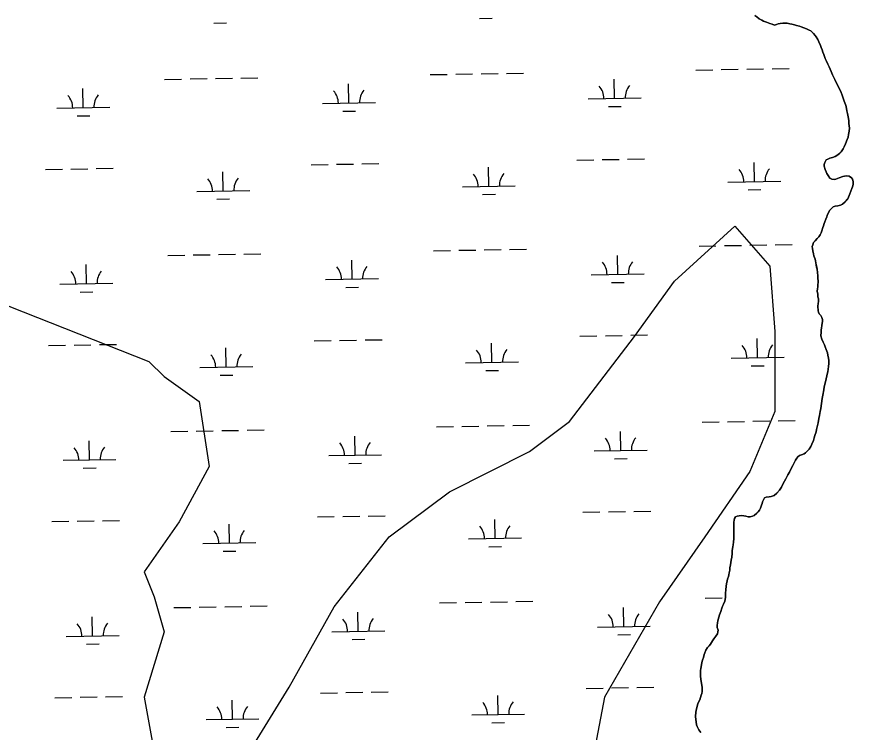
# Model space of a CAD drawing. Extents: x 3903937 to 3942190, y 260677 to 286651.
# Drawn here: x 3922070 to 3923650, y 270617 to 271969 of the extents above; entities that cross this region are included whole.
import ezdxf

# ---------------------------------------------------------------- set-up
doc = ezdxf.new("R2010")
doc.units = 0
for name, color, linetype in [('V-SITE-VEGE', 7, 'Continuous'), ('V-TOPO-SHOR', 7, 'Continuous'), ('V-WETL-SWMP', 7, 'Continuous')]:
    doc.layers.add(name, color=color, linetype=linetype)

msp = doc.modelspace()

# ---------------------------------------------------------------- linework, layer by layer
at = {"layer": 'V-SITE-VEGE'}
for points in [[(3922509.2, 270579.6), (3922584.8, 270702.6), (3922669.9, 270854), (3922774, 270986.5), (3922887.5, 271071.6), (3923038.8, 271147.3), (3923114.4, 271204.1), (3923237.4, 271365), (3923313, 271469), (3923426.5, 271573.1), (3923492.7, 271497.4), (3923502.2, 271374.4), (3923502.2, 271223), (3923454.9, 271109.5), (3923369.8, 270986.5), (3923284.7, 270863.5), (3923180.6, 270683.7), (3923142.8, 270485)], [(3922055.2, 271421.7), (3922320, 271317.7), (3922348.4, 271289.3), (3922414.6, 271242), (3922433.5, 271119), (3922376.8, 271014.9), (3922310.6, 270920.2), (3922329.5, 270872.9), (3922348.4, 270806.7), (3922310.6, 270683.7), (3922329.5, 270579.6)]]:
    msp.add_lwpolyline(points, dxfattribs=at)
at = {"layer": 'V-TOPO-SHOR'}
for points in [[(3923501.9, 271952.8), (3923497, 271954.7), (3923493.1, 271955.9), (3923486.5, 271958.3), (3923480.6, 271960.6), (3923477.5, 271962.2), (3923472.6, 271965), (3923468, 271968.7), (3923464.7, 271971)], [(3923643, 271631), (3923644.2, 271634.3), (3923646.2, 271639.5), (3923647.9, 271644.4), (3923648.9, 271647.3), (3923650.5, 271652), (3923650.5, 271657.3), (3923648.8, 271661.6), (3923647.2, 271664.7), (3923642.8, 271667.4), (3923637.3, 271668.4), (3923630.7, 271666.7), (3923623.8, 271664.4), (3923617.4, 271662.1), (3923614.3, 271661.3), (3923610, 271662.1), (3923606.5, 271664.1), (3923603, 271668.8), (3923600.5, 271672.9), (3923599.1, 271675.8), (3923597.4, 271680.1), (3923595.8, 271686.3), (3923595.5, 271689.7), (3923596.6, 271693.6), (3923599.6, 271698.4), (3923602.3, 271699.8), (3923606, 271701.3), (3923611.5, 271702.9), (3923616.2, 271704.6), (3923621.5, 271707.7), (3923625.4, 271711), (3923627.9, 271713.7), (3923631.3, 271719), (3923633.4, 271722.7), (3923636, 271728.5), (3923639.1, 271737.1), (3923640.7, 271741.4), (3923641.5, 271746), (3923642.7, 271752.5), (3923643.3, 271758.1), (3923642.4, 271767.3), (3923641.8, 271772.8), (3923640.7, 271779.8), (3923639.9, 271786), (3923638.4, 271791.1), (3923637.2, 271798.9), (3923635.9, 271802.8), (3923633.6, 271809.5), (3923629.7, 271820.6), (3923627.6, 271825.7), (3923623.9, 271834.1), (3923619.1, 271843.3), (3923615.8, 271849.9), (3923611.3, 271859.1), (3923608.6, 271865.2), (3923604.9, 271874), (3923602.6, 271879), (3923599.3, 271886.3), (3923597.4, 271889.8), (3923595.1, 271897.2), (3923593.3, 271901.7), (3923592, 271906), (3923589.7, 271910.7), (3923588.3, 271914.6), (3923585.4, 271921.6), (3923583.3, 271925.9), (3923580.2, 271930.6), (3923578.4, 271933.5), (3923575.3, 271937.3), (3923573, 271939.6), (3923570.5, 271941.8), (3923567.4, 271943.3), (3923562.3, 271945.7), (3923556.8, 271947.9), (3923552.2, 271949.6), (3923548.9, 271950.6), (3923543.4, 271952.2), (3923539.5, 271953.2), (3923534.2, 271954.6), (3923530.7, 271955.2), (3923525.7, 271956.4), (3923522.4, 271956.8), (3923517.5, 271956.8), (3923512.4, 271956), (3923508.9, 271955.3), (3923505.4, 271954.1), (3923501.9, 271952.8)], [(3923557.5, 271143.2), (3923560.4, 271144.8), (3923564.9, 271149.1), (3923566.9, 271152), (3923570.4, 271157.2), (3923572.2, 271161.5), (3923575.3, 271168.5), (3923576.7, 271173), (3923578.1, 271177.5), (3923580.1, 271184.9), (3923581.1, 271189), (3923582.8, 271196.8), (3923584, 271201.7), (3923585.4, 271210), (3923586.4, 271215.3), (3923588.2, 271222.9), (3923589.2, 271228.9), (3923590.6, 271237.9), (3923592, 271247.3), (3923593, 271253.7), (3923594.8, 271263.8), (3923595.8, 271269.9), (3923598, 271279.2), (3923600.8, 271290.7), (3923602.3, 271298.5), (3923603.1, 271302.6), (3923603.9, 271308.7), (3923604.2, 271312.8), (3923604.4, 271319.2), (3923603.8, 271323.7), (3923602.7, 271329.5), (3923601.7, 271333.6), (3923599.6, 271339.9), (3923597.1, 271345.2), (3923595.9, 271349.1), (3923593.8, 271353.8), (3923591.3, 271359.8), (3923589.3, 271365.7), (3923589.6, 271372.9), (3923590, 271377.4), (3923590.2, 271380.7), (3923591.2, 271385.6), (3923592.4, 271393.8), (3923592.2, 271396.9), (3923591.2, 271400.6), (3923588.9, 271404.5), (3923586.2, 271407.4), (3923584.6, 271410.4), (3923583.9, 271413.5), (3923583.7, 271421.7), (3923584.3, 271427.3), (3923584.5, 271430.7), (3923584.5, 271436.1), (3923583.6, 271439.6), (3923583.4, 271444.7), (3923582.1, 271450.4), (3923582.7, 271454.5), (3923583.3, 271458.6), (3923583.5, 271462.3), (3923584.1, 271467.3), (3923583.9, 271470.3), (3923583.5, 271473.6), (3923583.3, 271479), (3923582.8, 271485.7), (3923582, 271491.7), (3923581.3, 271495.6), (3923580.7, 271500.3), (3923579.2, 271507.9), (3923578.2, 271511), (3923576.1, 271516.9), (3923575.1, 271520.6), (3923573.8, 271526.3), (3923573.2, 271530.8), (3923573, 271534.7), (3923573.8, 271537.8), (3923575.6, 271542.1), (3923578.3, 271545.2), (3923582.4, 271549.8), (3923585.2, 271553), (3923588.1, 271556.8), (3923589.9, 271560.5), (3923591.1, 271564.1), (3923592.9, 271570.9), (3923594, 271573.8), (3923595.6, 271578.3), (3923596.8, 271581.4), (3923598.4, 271586.3), (3923600.3, 271590.5), (3923601.3, 271593.3), (3923603.1, 271597.6), (3923606.4, 271603.6), (3923608.6, 271606.1), (3923612.7, 271609.6), (3923616, 271610.8), (3923621.5, 271611.7), (3923626.2, 271612.5), (3923630.3, 271614.6), (3923635.4, 271619.3), (3923639.3, 271623.9), (3923641.6, 271628), (3923643, 271631)], [(3923362, 270730.3), (3923362, 270733.6), (3923362.4, 270737.7), (3923364, 270744.5), (3923364.4, 270748.6), (3923365.8, 270753.1), (3923367.4, 270758.5), (3923368.6, 270763.8), (3923369.9, 270767.3), (3923371.9, 270772.4), (3923374.9, 270777), (3923378, 270780.5), (3923380.7, 270783.4), (3923382.7, 270786.4), (3923384.7, 270789.9), (3923387, 270793.4), (3923390.9, 270798.8), (3923393.9, 270803.3), (3923394.9, 270806.8), (3923395.1, 270810.1), (3923393.5, 270814.8), (3923393.4, 270818.9), (3923394.2, 270823.6), (3923394.8, 270827.5), (3923396.3, 270834.3), (3923397.7, 270838.8), (3923400.1, 270845.4), (3923402.3, 270851.8), (3923404.2, 270856.7), (3923405.6, 270859.4), (3923407.6, 270864.5), (3923409, 270871.9), (3923409.2, 270875.2), (3923409.4, 270879.7), (3923410, 270886.1), (3923410.4, 270893), (3923410.8, 270897.6), (3923412.4, 270903.1), (3923413, 270906.2), (3923414.8, 270911.3), (3923415.2, 270914.8), (3923416, 270918.5), (3923417, 270923.6), (3923417.6, 270927.5), (3923418.6, 270933.3), (3923419.8, 270942.1), (3923421, 270947.7), (3923421.6, 270954.9), (3923422, 270960.4), (3923422.8, 270967.6), (3923423.6, 270971.3), (3923424, 270976.4), (3923424.6, 270983.2), (3923424.8, 270988.1), (3923424.7, 270995.1), (3923424.7, 271001.4), (3923424.7, 271005.1), (3923424.7, 271010.7), (3923424.9, 271013.8), (3923425.3, 271017.5), (3923425.9, 271021.2), (3923428.3, 271024.2), (3923431.2, 271025.5), (3923435.1, 271026.1), (3923439.2, 271026.3), (3923443.9, 271026.1), (3923447.6, 271025.3), (3923451.7, 271024.3), (3923456, 271024.3), (3923460.3, 271025.4), (3923463.4, 271026.4), (3923468.5, 271031), (3923470.6, 271033.2), (3923473.4, 271036.9), (3923475.2, 271040.4), (3923477.3, 271045.8), (3923478.1, 271049.1), (3923479.1, 271052.3), (3923480.3, 271055.2), (3923482.6, 271059.8), (3923485.8, 271061.4), (3923491.6, 271062), (3923495.5, 271062.7), (3923500.8, 271064.5), (3923506.3, 271068.7), (3923511.2, 271074.4), (3923514.7, 271080.2), (3923517.1, 271084.5), (3923520.6, 271091.5), (3923523, 271095.8), (3923526.9, 271103.4), (3923529.8, 271108.6), (3923533.6, 271116.4), (3923536.1, 271121.1), (3923539.3, 271127.3), (3923541.2, 271130.8), (3923543.8, 271134.7), (3923545.9, 271137.4), (3923548.9, 271139.8), (3923553, 271141.3), (3923557.5, 271143.2)], [(3923362.5, 270616.9), (3923358.5, 270621.8), (3923355.4, 270628.1), (3923354.6, 270631.2), (3923353.5, 270637.1), (3923352.9, 270641), (3923352.5, 270647.2), (3923352.9, 270655), (3923353.5, 270658.5), (3923354.9, 270664.2), (3923356.7, 270670.6), (3923358.3, 270673.9), (3923360.4, 270678.6), (3923362, 270682.7), (3923363.2, 270687), (3923364.2, 270690.1), (3923365.2, 270694.4), (3923365.2, 270697.5), (3923364.8, 270702.2), (3923364.4, 270705.3), (3923363.7, 270710), (3923362.7, 270716.8), (3923361.8, 270723.8), (3923361.6, 270727.1), (3923362, 270730.3)]]:
    msp.add_lwpolyline(points, dxfattribs=at)
at = {"layer": 'V-WETL-SWMP'}
for p, q in [((3922944.4, 271965.6), (3922968.4, 271966)), ((3922442.6, 271956.7), (3922466.6, 271957.1)), ((3923353.3, 271868.1), (3923385.2, 271868.7)), ((3923401.2, 271868.9), (3923433.2, 271869.5)), ((3923449.2, 271869.8), (3923481.2, 271870.4)), ((3923497.2, 271870.6), (3923529.2, 271871.2)), ((3922445.6, 271852.1), (3922477.6, 271852.7)), ((3922493.6, 271853), (3922525.6, 271853.5)), ((3922851.4, 271859.3), (3922883.4, 271859.8)), ((3922899.4, 271860.1), (3922931.4, 271860.7)), ((3922947.4, 271861), (3922979.4, 271861.5)), ((3922995.4, 271861.8), (3923027.4, 271862.4)), ((3922349.6, 271850.4), (3922381.6, 271851)), ((3922397.6, 271851.3), (3922429.6, 271851.8)), ((3922697.7, 271805.8), (3922697.1, 271841.8)), ((3923199.6, 271814.6), (3923198.9, 271850.6)), ((3922195.9, 271797), (3922195.3, 271833)), ((3922647.8, 271804.9), (3922747.7, 271806.7)), ((3923149.6, 271813.8), (3923249.6, 271815.5)), ((3922145.9, 271796.1), (3922245.9, 271797.9)), ((3922686, 271790.2), (3922710, 271790.6)), ((3923187.9, 271799), (3923211.8, 271799.4)), ((3922184.2, 271781.3), (3922208.2, 271781.8)), ((3923128.2, 271697.9), (3923160.2, 271698.5)), ((3923176.2, 271698.8), (3923208.2, 271699.3)), ((3923224.2, 271699.6), (3923256.2, 271700.2)), ((3922124.6, 271680.3), (3922156.5, 271680.8)), ((3922172.5, 271681.1), (3922204.5, 271681.7)), ((3922220.5, 271682), (3922252.5, 271682.5)), ((3922626.4, 271689.1), (3922658.4, 271689.7)), ((3922674.4, 271690), (3922706.4, 271690.5)), ((3922722.4, 271690.8), (3922754.4, 271691.4)), ((3922962, 271648.6), (3922961.4, 271684.6)), ((3923463.8, 271657.4), (3923463.2, 271693.4)), ((3922460.2, 271639.7), (3922459.5, 271675.7)), ((3922912, 271647.7), (3923012, 271649.5)), ((3923413.8, 271656.5), (3923513.8, 271658.3)), ((3922410.2, 271638.9), (3922510.2, 271640.6)), ((3922950.3, 271632.9), (3922974.3, 271633.4)), ((3923452.1, 271641.8), (3923476.1, 271642.2)), ((3922448.4, 271624.1), (3922472.4, 271624.5)), ((3923359.1, 271535.5), (3923391.1, 271536)), ((3923407.1, 271536.3), (3923439.1, 271536.9)), ((3923455.1, 271537.2), (3923487.1, 271537.7)), ((3923503.1, 271538), (3923535.1, 271538.6)), ((3922451.4, 271519.5), (3922483.4, 271520.1)), ((3922499.4, 271520.3), (3922531.4, 271520.9)), ((3922857.3, 271526.6), (3922889.3, 271527.2)), ((3922905.3, 271527.5), (3922937.3, 271528.1)), ((3922953.3, 271528.3), (3922985.3, 271528.9)), ((3923001.3, 271529.2), (3923033.2, 271529.7)), ((3922355.4, 271517.8), (3922387.4, 271518.4)), ((3922403.4, 271518.7), (3922435.4, 271519.2)), ((3922703.6, 271473.2), (3922703, 271509.2)), ((3923205.4, 271482), (3923204.8, 271518)), ((3922201.8, 271464.4), (3922201.1, 271500.4)), ((3922653.6, 271472.3), (3922753.6, 271474.1)), ((3923155.4, 271481.1), (3923255.4, 271482.9)), ((3922151.8, 271463.5), (3922251.8, 271465.2)), ((3922691.9, 271457.5), (3922715.9, 271458)), ((3923193.7, 271466.4), (3923217.7, 271466.8)), ((3922190, 271448.7), (3922214, 271449.1)), ((3923134.1, 271365.3), (3923166.1, 271365.9)), ((3923182.1, 271366.2), (3923214.1, 271366.7)), ((3923230.1, 271367), (3923262, 271367.6)), ((3922130.4, 271347.7), (3922162.4, 271348.2)), ((3922178.4, 271348.5), (3922210.4, 271349.1)), ((3922226.4, 271349.3), (3922258.4, 271349.9)), ((3922632.2, 271356.5), (3922664.2, 271357)), ((3922680.2, 271357.3), (3922712.2, 271357.9)), ((3922728.2, 271358.2), (3922760.2, 271358.7)), ((3922967.8, 271316), (3922967.2, 271351.9)), ((3923469.7, 271324.8), (3923469, 271360.8)), ((3922466, 271307.1), (3922465.4, 271343.1)), ((3922917.9, 271315.1), (3923017.8, 271316.8)), ((3923419.7, 271323.9), (3923519.7, 271325.7)), ((3922416, 271306.2), (3922516, 271308)), ((3922956.1, 271300.3), (3922980.1, 271300.7)), ((3923457.9, 271309.1), (3923481.9, 271309.6)), ((3922454.3, 271291.5), (3922478.3, 271291.9)), ((3923413, 271203.7), (3923444.9, 271204.3)), ((3923460.9, 271204.5), (3923492.9, 271205.1)), ((3923508.9, 271205.4), (3923540.9, 271206)), ((3922505.3, 271187.7), (3922537.3, 271188.3)), ((3922863.1, 271194), (3922895.1, 271194.6)), ((3922911.1, 271194.9), (3922943.1, 271195.4)), ((3922959.1, 271195.7), (3922991.1, 271196.3)), ((3923007.1, 271196.6), (3923039.1, 271197.1)), ((3923365, 271202.9), (3923397, 271203.4)), ((3922361.3, 271185.2), (3922393.3, 271185.8)), ((3922409.3, 271186), (3922441.3, 271186.6)), ((3922457.3, 271186.9), (3922489.3, 271187.4)), ((3922709.5, 271140.6), (3922708.8, 271176.6)), ((3923211.3, 271149.4), (3923210.7, 271185.4)), ((3922207.6, 271131.7), (3922207, 271167.7)), ((3922659.5, 271139.7), (3922759.4, 271141.4)), ((3923161.3, 271148.5), (3923261.3, 271150.3)), ((3922157.6, 271130.9), (3922257.6, 271132.6)), ((3922697.7, 271124.9), (3922721.7, 271125.3)), ((3923199.6, 271133.8), (3923223.6, 271134.2)), ((3922195.9, 271116.1), (3922219.9, 271116.5)), ((3923139.9, 271032.7), (3923171.9, 271033.3)), ((3923187.9, 271033.5), (3923219.9, 271034.1)), ((3923235.9, 271034.4), (3923267.9, 271034.9)), ((3922136.3, 271015), (3922168.3, 271015.6)), ((3922184.3, 271015.9), (3922216.2, 271016.4)), ((3922232.2, 271016.7), (3922264.2, 271017.3)), ((3922638.1, 271023.9), (3922670.1, 271024.4)), ((3922686.1, 271024.7), (3922718.1, 271025.3)), ((3922734.1, 271025.5), (3922766.1, 271026.1)), ((3922973.7, 270983.3), (3922973.1, 271019.3)), ((3922471.9, 270974.5), (3922471.2, 271010.5)), ((3922923.7, 270982.5), (3923023.7, 270984.2)), ((3922421.9, 270973.6), (3922521.9, 270975.4)), ((3922962, 270967.7), (3922986, 270968.1)), ((3922460.1, 270958.9), (3922484.1, 270959.3)), ((3922869, 270861.4), (3922901, 270862)), ((3922917, 270862.2), (3922949, 270862.8)), ((3922965, 270863.1), (3922997, 270863.6)), ((3923013, 270863.9), (3923045, 270864.5)), ((3923370.8, 270870.2), (3923402.8, 270870.8)), ((3922367.2, 270852.6), (3922399.2, 270853.1)), ((3922415.1, 270853.4), (3922447.1, 270854)), ((3922463.1, 270854.3), (3922495.1, 270854.8)), ((3922511.1, 270855.1), (3922543.1, 270855.7)), ((3922715.3, 270807.9), (3922714.7, 270843.9)), ((3923217.1, 270816.8), (3923216.5, 270852.8)), ((3922213.5, 270799.1), (3922212.8, 270835.1)), ((3923167.1, 270815.9), (3923267.1, 270817.7)), ((3922163.5, 270798.2), (3922263.5, 270800)), ((3922665.3, 270807.1), (3922765.3, 270808.8)), ((3923205.4, 270801.1), (3923229.4, 270801.6)), ((3922201.8, 270783.5), (3922225.8, 270783.9)), ((3922703.6, 270792.3), (3922727.6, 270792.7)), ((3923145.8, 270700.1), (3923177.8, 270700.6)), ((3923193.8, 270700.9), (3923225.8, 270701.5)), ((3923241.8, 270701.8), (3923273.8, 270702.3)), ((3922142.1, 270682.4), (3922174.1, 270683)), ((3922190.1, 270683.2), (3922222.1, 270683.8)), ((3922238.1, 270684.1), (3922270.1, 270684.7)), ((3922643.9, 270691.2), (3922675.9, 270691.8)), ((3922691.9, 270692.1), (3922723.9, 270692.6)), ((3922739.9, 270692.9), (3922771.9, 270693.5)), ((3922979.6, 270650.7), (3922978.9, 270686.7)), ((3922477.7, 270641.9), (3922477.1, 270677.9)), ((3922929.6, 270649.8), (3923029.5, 270651.6)), ((3922427.7, 270641), (3922527.7, 270642.8)), ((3922967.8, 270635.1), (3922991.8, 270635.5)), ((3922466, 270626.2), (3922490, 270626.7))]:
    msp.add_line(p, q, dxfattribs=at)
for points in [[(3923464.7, 271971), (3923468, 271968.7), (3923472.6, 271965)], [(3923472.6, 271965), (3923477.5, 271962.2), (3923480.6, 271960.6), (3923486.5, 271958.3), (3923493.1, 271955.9), (3923497, 271954.7), (3923501.9, 271952.8), (3923505.4, 271954.1), (3923508.9, 271955.3), (3923512.4, 271956), (3923517.5, 271956.8), (3923522.5, 271956.8), (3923525.7, 271956.4), (3923530.7, 271955.2), (3923534.2, 271954.6), (3923539.5, 271953.2), (3923543.4, 271952.2), (3923548.9, 271950.6), (3923552.2, 271949.6), (3923556.8, 271947.9), (3923562.3, 271945.7), (3923567.4, 271943.3), (3923570.5, 271941.8), (3923573, 271939.6), (3923575.3, 271937.3), (3923578.4, 271933.5), (3923580.2, 271930.6), (3923583.3, 271925.9), (3923585.4, 271921.6), (3923588.3, 271914.6), (3923589.7, 271910.7), (3923592, 271906), (3923593.3, 271901.7), (3923595.1, 271897.2), (3923597.4, 271889.8), (3923599.3, 271886.3), (3923602.6, 271879), (3923604.9, 271874), (3923608.6, 271865.2), (3923611.3, 271859.1), (3923615.8, 271849.9), (3923619.1, 271843.3), (3923623.9, 271834.1), (3923627.6, 271825.7), (3923629.7, 271820.6), (3923633.6, 271809.5), (3923635.9, 271802.8), (3923637.2, 271798.9), (3923638.4, 271791.1), (3923639.9, 271786), (3923640.7, 271779.8), (3923641.8, 271772.8), (3923642.4, 271767.3), (3923643.3, 271758.1), (3923642.7, 271752.5), (3923641.5, 271746), (3923640.7, 271741.4), (3923639.1, 271737.1), (3923636, 271728.5), (3923633.4, 271722.7), (3923631.3, 271719), (3923627.9, 271713.7), (3923625.4, 271711), (3923621.5, 271707.7), (3923616.2, 271704.6), (3923611.5, 271702.9), (3923606, 271701.3), (3923602.3, 271699.8), (3923599.6, 271698.4), (3923596.6, 271693.6), (3923595.5, 271689.7), (3923595.8, 271686.3), (3923597.4, 271680.1), (3923599.1, 271675.8), (3923600.5, 271672.9), (3923603, 271668.8), (3923606.5, 271664.1), (3923610, 271662.1), (3923614.3, 271661.3), (3923617.4, 271662.1), (3923623.8, 271664.4), (3923630.7, 271666.7), (3923637.3, 271668.4), (3923642.8, 271667.4), (3923647.2, 271664.7), (3923648.8, 271661.6), (3923650.5, 271657.3), (3923650.5, 271652), (3923648.9, 271647.3), (3923647.9, 271644.4), (3923646.2, 271639.5), (3923644.2, 271634.3), (3923643, 271631), (3923641.6, 271628), (3923639.3, 271623.8), (3923635.4, 271619.3), (3923630.3, 271614.6), (3923626.2, 271612.5), (3923621.5, 271611.7), (3923616, 271610.8), (3923612.7, 271609.6)], [(3923612.7, 271609.6), (3923608.6, 271606.1), (3923606.4, 271603.6), (3923603.1, 271597.6), (3923601.3, 271593.3), (3923600.3, 271590.5), (3923598.4, 271586.3), (3923596.8, 271581.4), (3923595.6, 271578.3), (3923594, 271573.8), (3923592.9, 271570.9), (3923591.1, 271564.1), (3923589.9, 271560.5), (3923588.1, 271556.8), (3923585.2, 271553), (3923582.4, 271549.8), (3923578.3, 271545.2), (3923575.6, 271542.1), (3923573.8, 271537.8), (3923573, 271534.7), (3923573.2, 271530.8), (3923573.8, 271526.3), (3923575.1, 271520.6), (3923576.1, 271516.9), (3923578.2, 271511), (3923579.2, 271507.9), (3923580.7, 271500.3), (3923581.4, 271495.6), (3923582, 271491.7), (3923582.8, 271485.7), (3923583.3, 271479), (3923583.5, 271473.6), (3923583.9, 271470.3), (3923584.1, 271467.3), (3923583.5, 271462.3), (3923583.3, 271458.6), (3923582.7, 271454.5), (3923582.1, 271450.4), (3923583.4, 271444.7), (3923583.6, 271439.6), (3923584.5, 271436.1), (3923584.5, 271430.7), (3923584.3, 271427.3), (3923583.7, 271421.7), (3923583.9, 271413.5), (3923584.6, 271410.4), (3923586.2, 271407.4), (3923588.9, 271404.5), (3923591.2, 271400.6), (3923592.2, 271396.9), (3923592.4, 271393.8), (3923591.2, 271385.6), (3923590.2, 271380.7), (3923590, 271377.4), (3923589.6, 271372.9), (3923589.3, 271365.7), (3923591.3, 271359.8), (3923593.8, 271353.8), (3923595.9, 271349.1), (3923597.1, 271345.2), (3923599.6, 271339.9), (3923601.7, 271333.6), (3923602.7, 271329.5), (3923603.8, 271323.7), (3923604.4, 271319.2), (3923604.2, 271312.8), (3923603.9, 271308.7), (3923603.1, 271302.6), (3923602.3, 271298.5), (3923600.8, 271290.7), (3923598, 271279.2), (3923595.8, 271269.9), (3923594.8, 271263.8), (3923593, 271253.7), (3923592, 271247.3), (3923590.6, 271237.9), (3923589.2, 271228.9), (3923588.2, 271222.9), (3923586.4, 271215.3), (3923585.4, 271210), (3923584, 271201.7), (3923582.8, 271196.8), (3923581.1, 271189), (3923580.1, 271184.9), (3923578.1, 271177.5), (3923576.7, 271173), (3923575.3, 271168.5), (3923572.2, 271161.5), (3923570.4, 271157.2), (3923566.9, 271152), (3923564.9, 271149.1), (3923560.4, 271144.8), (3923557.5, 271143.2), (3923553, 271141.3), (3923548.9, 271139.8), (3923545.9, 271137.4), (3923543.8, 271134.7), (3923541.2, 271130.8), (3923539.3, 271127.3), (3923536.1, 271121.1), (3923533.6, 271116.4)], [(3923533.6, 271116.4), (3923529.8, 271108.6), (3923526.9, 271103.4), (3923523, 271095.8), (3923520.6, 271091.5), (3923517.1, 271084.5), (3923514.7, 271080.2), (3923511.2, 271074.4), (3923506.3, 271068.7), (3923500.8, 271064.5), (3923495.5, 271062.7), (3923491.6, 271062), (3923485.8, 271061.4), (3923482.6, 271059.8), (3923480.3, 271055.2), (3923479.1, 271052.3), (3923478.1, 271049.1), (3923477.3, 271045.8), (3923475.2, 271040.4), (3923473.4, 271036.9), (3923470.6, 271033.2), (3923468.5, 271031), (3923463.4, 271026.4), (3923460.3, 271025.4), (3923456, 271024.3), (3923451.7, 271024.3), (3923447.6, 271025.3), (3923443.9, 271026.1), (3923439.2, 271026.3), (3923435.1, 271026.1), (3923431.2, 271025.5), (3923428.3, 271024.2), (3923425.9, 271021.2), (3923425.3, 271017.5), (3923424.9, 271013.8), (3923424.7, 271010.7), (3923424.7, 271005.1), (3923424.7, 271001.4), (3923424.7, 270995.1), (3923424.8, 270988.1), (3923424.6, 270983.2), (3923424, 270976.4), (3923423.6, 270971.3), (3923422.8, 270967.6), (3923422, 270960.4), (3923421.6, 270954.9), (3923421, 270947.7), (3923419.8, 270942.1), (3923418.6, 270933.3), (3923417.6, 270927.5), (3923417, 270923.6), (3923416, 270918.5), (3923415.2, 270914.8), (3923414.8, 270911.3), (3923413, 270906.2), (3923412.4, 270903.1), (3923410.8, 270897.6), (3923410.4, 270893), (3923410, 270886.1), (3923409.4, 270879.7), (3923409.2, 270875.2), (3923409, 270871.9), (3923407.6, 270864.5), (3923405.6, 270859.4), (3923404.2, 270856.7), (3923402.3, 270851.8), (3923400.1, 270845.4), (3923397.7, 270838.8), (3923396.3, 270834.3), (3923394.8, 270827.5), (3923394.2, 270823.6), (3923393.4, 270818.9), (3923393.5, 270814.8), (3923395.1, 270810.1), (3923394.9, 270806.8), (3923393.9, 270803.3), (3923390.9, 270798.8), (3923387, 270793.4), (3923384.7, 270789.9), (3923382.7, 270786.4), (3923380.7, 270783.4), (3923378, 270780.5), (3923374.9, 270777), (3923371.9, 270772.4), (3923369.9, 270767.3), (3923368.6, 270763.8), (3923367.4, 270758.5), (3923365.8, 270753.1), (3923364.4, 270748.6), (3923364, 270744.5), (3923362.4, 270737.7), (3923362, 270733.6), (3923362, 270730.3), (3923361.6, 270727.1), (3923361.8, 270723.8), (3923362.7, 270716.8), (3923363.7, 270710), (3923364.4, 270705.3), (3923364.8, 270702.2), (3923365.2, 270697.5), (3923365.2, 270694.4)], [(3923365.2, 270694.4), (3923364.2, 270690.1), (3923363.2, 270687), (3923362, 270682.7), (3923360.4, 270678.6), (3923358.3, 270673.9), (3923356.7, 270670.6), (3923354.9, 270664.2), (3923353.5, 270658.5), (3923352.9, 270655), (3923352.5, 270647.2), (3923352.9, 270641), (3923353.5, 270637.1), (3923354.6, 270631.2), (3923355.4, 270628.1), (3923358.5, 270621.8), (3923362.5, 270616.9)]]:
    msp.add_lwpolyline(points, dxfattribs=at)
for centre, start, end in [((3923144.3, 271814.1), 0.2366, 41.7802), ((3923254.8, 271816.1), 140.2366, 181.7802), ((3922251.1, 271798.4), 140.2366, 181.7802), ((3922642.5, 271805.3), 0.2366, 41.7802), ((3922753, 271807.3), 140.2366, 181.7802), ((3922140.7, 271796.5), 0.2366, 41.7802), ((3923408.6, 271656.9), 0.2366, 41.7802), ((3923519, 271658.9), 140.2366, 181.7802), ((3922404.9, 271639.2), 0.2366, 41.7802), ((3922515.4, 271641.2), 140.2366, 181.7802), ((3922906.7, 271648.1), 0.2366, 41.7802), ((3923017.2, 271650), 140.2366, 181.7802), ((3923150.2, 271481.5), 0.2366, 41.7802), ((3923260.7, 271483.5), 140.2366, 181.7802), ((3922648.4, 271472.7), 0.2366, 41.7802), ((3922758.8, 271474.6), 140.2366, 181.7802), ((3922146.5, 271463.9), 0.2366, 41.7802), ((3922257, 271465.8), 140.2366, 181.7802), ((3923414.4, 271324.3), 0.2366, 41.7802), ((3923524.9, 271326.2), 140.2366, 181.7802), ((3922521.2, 271308.6), 140.2366, 181.7802), ((3922912.6, 271315.5), 0.2366, 41.7802), ((3923023.1, 271317.4), 140.2366, 181.7802), ((3922410.8, 271306.6), 0.2366, 41.7802), ((3923156, 271148.9), 0.2366, 41.7802), ((3923266.5, 271150.8), 140.2366, 181.7802), ((3922654.2, 271140.1), 0.2366, 41.7802), ((3922764.7, 271142), 140.2366, 181.7802), ((3922152.4, 271131.2), 0.2366, 41.7802), ((3922262.9, 271133.2), 140.2366, 181.7802), ((3922918.5, 270982.8), 0.2366, 41.7802), ((3923028.9, 270984.8), 140.2366, 181.7802), ((3922416.6, 270974), 0.2366, 41.7802), ((3922527.1, 270975.9), 140.2366, 181.7802), ((3923272.4, 270818.2), 140.2366, 181.7802), ((3922660.1, 270807.4), 0.2366, 41.7802), ((3922770.5, 270809.4), 140.2366, 181.7802), ((3923161.9, 270816.3), 0.2366, 41.7802), ((3922158.2, 270798.6), 0.2366, 41.7802), ((3922268.7, 270800.6), 140.2366, 181.7802), ((3922924.3, 270650.2), 0.2366, 41.7802), ((3923034.8, 270652.2), 140.2366, 181.7802), ((3922422.5, 270641.4), 0.2366, 41.7802), ((3922533, 270643.3), 140.2366, 181.7802)]:
    msp.add_arc(centre, 35.2, start, end, dxfattribs=at)

doc.saveas('drawing.dxf')
